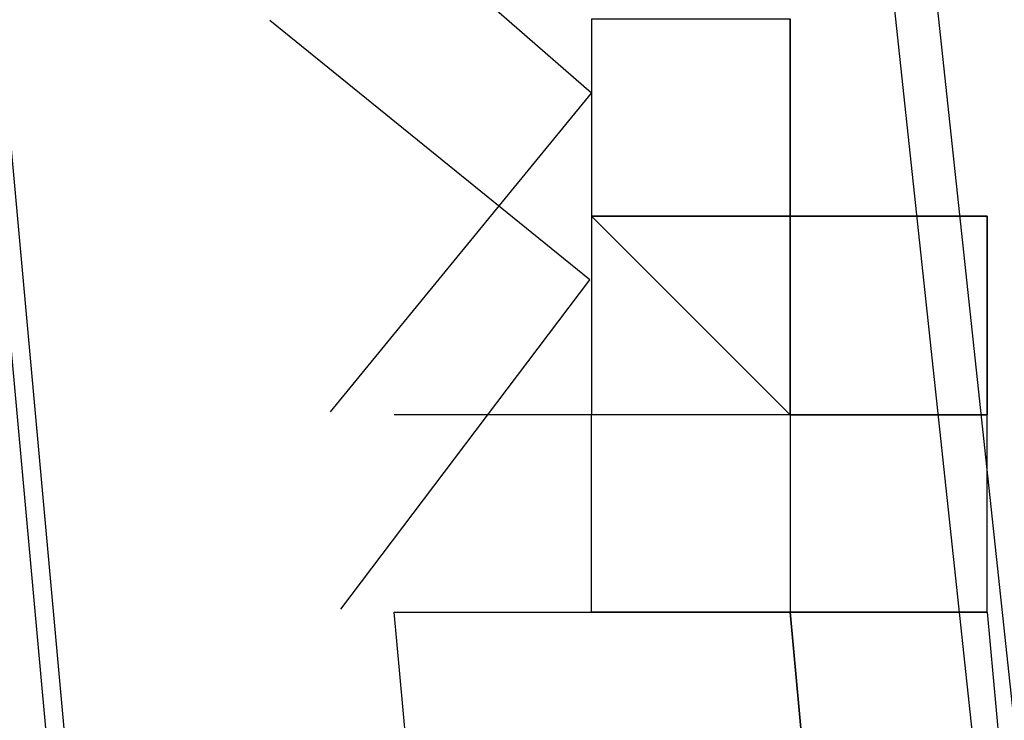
# Model space of a CAD drawing. Header units: feet. Extents: x -79 to 198, y -22 to 181.
# Tile 893 of 982: x 137.1347 to 137.2011, y 126.7838 to 126.8311. Entities that reach past the tile are written whole.
import ezdxf

# ---------------------------------------------------------------- set-up
doc = ezdxf.new("R2010")
doc.units = ezdxf.units.FT
doc.layers.add('A-LINEA', color=7, linetype='CONTINUOUS')

msp = doc.modelspace()

# ---------------------------------------------------------------- linework, layer by layer
at = {"layer": 'A-LINEA'}
for p, q in [((137.1733, 126.8311), (137.1733, 126.8178)), ((137.1733, 126.8311), (137.1733, 126.8178)), ((137.1867, 126.8311), (137.1867, 126.8178)), ((137.1867, 126.8178), (137.1867, 126.8311)), ((137.1867, 126.8178), (137.1867, 126.8311)), ((137.1867, 126.8178), (137.1867, 126.8311)), ((137.1867, 126.8311), (137.1867, 126.8178)), ((137.1867, 126.8178), (137.1867, 126.8311)), ((137.1867, 126.8178), (137.1867, 126.8311)), ((137.1867, 126.8178), (137.1867, 126.8311)), ((137.1733, 126.8178), (137.1733, 126.8178)), ((137.1733, 126.8178), (137.1733, 126.8178)), ((137.1733, 126.8178), (137.1733, 126.8178)), ((137.1733, 126.8178), (137.1733, 126.8178)), ((137.1733, 126.8178), (137.1733, 126.8044)), ((137.1733, 126.8178), (137.1733, 126.8178)), ((137.1733, 126.8178), (137.1733, 126.8178)), ((137.1733, 126.8178), (137.1733, 126.8178)), ((137.1733, 126.8178), (137.1733, 126.8178)), ((137.1733, 126.8178), (137.1733, 126.8178)), ((137.1733, 126.8178), (137.1733, 126.8178)), ((137.1867, 126.8178), (137.1733, 126.8178)), ((137.1867, 126.8178), (137.1733, 126.8178)), ((137.1733, 126.8178), (137.1733, 126.8178)), ((137.1867, 126.8044), (137.1733, 126.8178)), ((137.1733, 126.8178), (137.1733, 126.8178)), ((137.1733, 126.8178), (137.1733, 126.8178)), ((137.1733, 126.8178), (137.1867, 126.8178)), ((137.1733, 126.8178), (137.1733, 126.8178)), ((137.1733, 126.8178), (137.1733, 126.8178)), ((137.1733, 126.8178), (137.1733, 126.8178)), ((137.1733, 126.8178), (137.1733, 126.8178)), ((137.1733, 126.8178), (137.1867, 126.8178)), ((137.1733, 126.8178), (137.1867, 126.8178)), ((137.1733, 126.8178), (137.1733, 126.8178)), ((137.1733, 126.8178), (137.1733, 126.8178)), ((137.1733, 126.8178), (137.1733, 126.8178)), ((137.1867, 126.8178), (137.1733, 126.8178)), ((137.1867, 126.8178), (137.1733, 126.8178)), ((137.1733, 126.8178), (137.1733, 126.8178)), ((137.1733, 126.8178), (137.1733, 126.8178)), ((137.1867, 126.8178), (137.1733, 126.8178)), ((137.1867, 126.8178), (137.1733, 126.8178)), ((137.1733, 126.8178), (137.1733, 126.8044)), ((137.1733, 126.8178), (137.1733, 126.8044)), ((137.1733, 126.8178), (137.1733, 126.8178)), ((137.1733, 126.8178), (137.1733, 126.8178)), ((137.1733, 126.8178), (137.1733, 126.8178)), ((137.1733, 126.8178), (137.1733, 126.8178)), ((137.1733, 126.8178), (137.1733, 126.8044)), ((137.1733, 126.8178), (137.1733, 126.8178)), ((137.1733, 126.8178), (137.1733, 126.8178)), ((137.1733, 126.8178), (137.1733, 126.8178)), ((137.1733, 126.8178), (137.1733, 126.8178)), ((137.1733, 126.8178), (137.1733, 126.8178)), ((137.1733, 126.8178), (137.1733, 126.8178)), ((137.1867, 126.8178), (137.1733, 126.8178)), ((137.1867, 126.8178), (137.1733, 126.8178)), ((137.1733, 126.8178), (137.1733, 126.8178)), ((137.1867, 126.8044), (137.1733, 126.8178)), ((137.1733, 126.8178), (137.1733, 126.8178)), ((137.1733, 126.8178), (137.1733, 126.8178)), ((137.1733, 126.8178), (137.1867, 126.8178)), ((137.1733, 126.8178), (137.1733, 126.8178)), ((137.1733, 126.8178), (137.1733, 126.8178)), ((137.1733, 126.8178), (137.1733, 126.8178)), ((137.1733, 126.8178), (137.1733, 126.8178)), ((137.1733, 126.8178), (137.1867, 126.8178)), ((137.1733, 126.8178), (137.1867, 126.8178)), ((137.1733, 126.8178), (137.1733, 126.8178)), ((137.1733, 126.8178), (137.1733, 126.8178)), ((137.1733, 126.8178), (137.1733, 126.8178)), ((137.1867, 126.8178), (137.1733, 126.8178)), ((137.1867, 126.8178), (137.1733, 126.8178)), ((137.1733, 126.8178), (137.1733, 126.8178)), ((137.1733, 126.8178), (137.1733, 126.8178)), ((137.1867, 126.8178), (137.1733, 126.8178)), ((137.1867, 126.8178), (137.1733, 126.8178)), ((137.1733, 126.8178), (137.1733, 126.8044)), ((137.1733, 126.8178), (137.1733, 126.8044)), ((137.1867, 126.8178), (137.1867, 126.8178)), ((137.1867, 126.8178), (137.1867, 126.8178)), ((137.1867, 126.8178), (137.1867, 126.8178)), ((137.1867, 126.8178), (137.1867, 126.8178)), ((137.1867, 126.8178), (137.1867, 126.8178)), ((137.1867, 126.8178), (137.1867, 126.8178)), ((137.1867, 126.8178), (137.2, 126.8178)), ((137.1867, 126.8178), (137.1867, 126.8178)), ((137.1867, 126.8178), (137.1867, 126.8178)), ((137.1867, 126.8178), (137.1867, 126.8178)), ((137.1867, 126.8178), (137.1867, 126.8178)), ((137.1867, 126.8178), (137.1867, 126.8178)), ((137.1867, 126.8178), (137.1867, 126.8178)), ((137.1867, 126.8178), (137.1867, 126.8044)), ((137.1867, 126.8178), (137.1867, 126.8178)), ((137.1867, 126.8178), (137.1867, 126.8178)), ((137.1867, 126.8178), (137.1867, 126.8044)), ((137.1867, 126.8178), (137.1867, 126.8178)), ((137.1867, 126.8178), (137.1867, 126.8178)), ((137.1867, 126.8178), (137.1867, 126.8178)), ((137.1867, 126.8178), (137.1867, 126.8178)), ((137.1867, 126.8178), (137.1867, 126.8178)), ((137.1867, 126.8178), (137.1867, 126.8178)), ((137.1867, 126.8178), (137.1867, 126.8178)), ((137.1867, 126.8178), (137.1867, 126.8178)), ((137.1867, 126.8178), (137.1867, 126.8178)), ((137.1867, 126.8044), (137.1867, 126.8178)), ((137.1867, 126.8178), (137.1867, 126.8178)), ((137.1867, 126.8178), (137.2, 126.8178)), ((137.1867, 126.8044), (137.1867, 126.8178)), ((137.1867, 126.8178), (137.1867, 126.8178)), ((137.1867, 126.8178), (137.1867, 126.8178)), ((137.1867, 126.8178), (137.1867, 126.8178)), ((137.1867, 126.8178), (137.1867, 126.8178)), ((137.1867, 126.8178), (137.1867, 126.8178)), ((137.1867, 126.8178), (137.1867, 126.8178)), ((137.1867, 126.8178), (137.1867, 126.8178)), ((137.1867, 126.8178), (137.1867, 126.8044)), ((137.1867, 126.8178), (137.1867, 126.8178)), ((137.1867, 126.8178), (137.1867, 126.8178)), ((137.1867, 126.8178), (137.1867, 126.8178)), ((137.1867, 126.8178), (137.1867, 126.8178)), ((137.1867, 126.8178), (137.2, 126.8178)), ((137.1867, 126.8178), (137.1867, 126.8178)), ((137.1867, 126.8178), (137.1867, 126.8178)), ((137.1867, 126.8178), (137.1867, 126.8178)), ((137.1867, 126.8178), (137.1867, 126.8178)), ((137.1867, 126.8178), (137.1867, 126.8178)), ((137.1867, 126.8178), (137.1867, 126.8178)), ((137.1867, 126.8178), (137.1867, 126.8178)), ((137.1867, 126.8178), (137.1867, 126.8178)), ((137.1867, 126.8178), (137.1867, 126.8178)), ((137.1867, 126.8178), (137.1867, 126.8178)), ((137.1867, 126.8178), (137.1867, 126.8178)), ((137.1867, 126.8178), (137.1867, 126.8178)), ((137.1867, 126.8178), (137.1867, 126.8178)), ((137.1867, 126.8178), (137.1867, 126.8178)), ((137.1867, 126.8178), (137.2, 126.8178)), ((137.1867, 126.8178), (137.1867, 126.8178)), ((137.1867, 126.8178), (137.1867, 126.8178)), ((137.1867, 126.8178), (137.1867, 126.8178)), ((137.1867, 126.8178), (137.1867, 126.8178)), ((137.1867, 126.8178), (137.1867, 126.8178)), ((137.1867, 126.8178), (137.1867, 126.8178)), ((137.1867, 126.8178), (137.1867, 126.8044)), ((137.1867, 126.8178), (137.1867, 126.8178)), ((137.1867, 126.8178), (137.1867, 126.8178)), ((137.1867, 126.8178), (137.1867, 126.8044)), ((137.1867, 126.8178), (137.1867, 126.8178)), ((137.1867, 126.8178), (137.1867, 126.8178)), ((137.1867, 126.8178), (137.1867, 126.8178)), ((137.1867, 126.8178), (137.1867, 126.8178)), ((137.1867, 126.8178), (137.1867, 126.8178)), ((137.1867, 126.8178), (137.1867, 126.8178)), ((137.1867, 126.8178), (137.1867, 126.8178)), ((137.1867, 126.8178), (137.1867, 126.8178)), ((137.1867, 126.8178), (137.1867, 126.8178)), ((137.1867, 126.8044), (137.1867, 126.8178)), ((137.1867, 126.8178), (137.1867, 126.8178)), ((137.1867, 126.8178), (137.2, 126.8178)), ((137.1867, 126.8044), (137.1867, 126.8178)), ((137.1867, 126.8178), (137.1867, 126.8178)), ((137.1867, 126.8178), (137.1867, 126.8178)), ((137.1867, 126.8178), (137.1867, 126.8178)), ((137.1867, 126.8178), (137.1867, 126.8178)), ((137.1867, 126.8178), (137.1867, 126.8178)), ((137.1867, 126.8178), (137.1867, 126.8178)), ((137.1867, 126.8178), (137.1867, 126.8178)), ((137.1867, 126.8178), (137.1867, 126.8044)), ((137.1867, 126.8178), (137.1867, 126.8178)), ((137.1867, 126.8178), (137.1867, 126.8178)), ((137.1867, 126.8178), (137.1867, 126.8178)), ((137.1867, 126.8178), (137.1867, 126.8178)), ((137.1867, 126.8178), (137.2, 126.8178)), ((137.1867, 126.8178), (137.1867, 126.8178)), ((137.1867, 126.8178), (137.1867, 126.8178)), ((137.1867, 126.8178), (137.1867, 126.8178)), ((137.1867, 126.8178), (137.1867, 126.8178)), ((137.1867, 126.8178), (137.1867, 126.8178)), ((137.1867, 126.8178), (137.1867, 126.8178)), ((137.1867, 126.8178), (137.1867, 126.8178)), ((137.1867, 126.8178), (137.1867, 126.8178)), ((137.2, 126.8178), (137.2, 126.8178)), ((137.2, 126.8178), (137.2, 126.8044)), ((137.2, 126.8178), (137.2, 126.8178)), ((137.2, 126.8178), (137.2, 126.8178)), ((137.2, 126.8178), (137.2, 126.8178)), ((137.2, 126.8178), (137.2, 126.8178)), ((137.2, 126.8178), (137.2, 126.8178)), ((137.2, 126.8178), (137.2, 126.8178)), ((137.2, 126.8178), (137.2, 126.8178)), ((137.2, 126.8178), (137.2, 126.8178)), ((137.2, 126.8178), (137.2, 126.8178)), ((137.2, 126.8178), (137.2, 126.8178)), ((137.2, 126.8178), (137.2, 126.8178)), ((137.2, 126.8178), (137.2, 126.8178)), ((137.2, 126.8178), (137.2, 126.8178)), ((137.2, 126.8044), (137.2, 126.8178)), ((137.2, 126.8044), (137.2, 126.8178)), ((137.2, 126.8178), (137.2, 126.8178)), ((137.2, 126.8178), (137.2, 126.8178)), ((137.2, 126.8178), (137.2, 126.8178)), ((137.2, 126.8178), (137.2, 126.8178)), ((137.2, 126.8178), (137.2, 126.8178)), ((137.2, 126.8178), (137.2, 126.8178)), ((137.2, 126.8178), (137.2, 126.8178)), ((137.2, 126.8178), (137.2, 126.8178)), ((137.2, 126.8178), (137.2, 126.8178)), ((137.2, 126.8178), (137.2, 126.8178)), ((137.2, 126.8178), (137.2, 126.8178)), ((137.2, 126.8178), (137.2, 126.8178)), ((137.2, 126.8178), (137.2, 126.8178)), ((137.2, 126.8178), (137.2, 126.8178)), ((137.2, 126.8178), (137.2, 126.8044)), ((137.2, 126.8178), (137.2, 126.8178)), ((137.2, 126.8178), (137.2, 126.8178)), ((137.2, 126.8178), (137.2, 126.8178)), ((137.2, 126.8178), (137.2, 126.8178)), ((137.2, 126.8178), (137.2, 126.8178)), ((137.2, 126.8178), (137.2, 126.8178)), ((137.2, 126.8178), (137.2, 126.8178)), ((137.2, 126.8178), (137.2, 126.8178)), ((137.2, 126.8178), (137.2, 126.8178)), ((137.2, 126.8178), (137.2, 126.8178)), ((137.2, 126.8178), (137.2, 126.8178)), ((137.2, 126.8178), (137.2, 126.8178)), ((137.2, 126.8178), (137.2, 126.8178)), ((137.2, 126.8044), (137.2, 126.8178)), ((137.2, 126.8044), (137.2, 126.8178)), ((137.2, 126.8178), (137.2, 126.8178)), ((137.2, 126.8178), (137.2, 126.8178)), ((137.2, 126.8178), (137.2, 126.8178)), ((137.2, 126.8178), (137.2, 126.8178)), ((137.2, 126.8178), (137.2, 126.8178)), ((137.2, 126.8178), (137.2, 126.8178)), ((137.2, 126.8178), (137.2, 126.8178)), ((137.2, 126.8178), (137.2, 126.8178)), ((137.2, 126.8178), (137.2, 126.8178)), ((137.2, 126.8178), (137.2, 126.8178)), ((137.2, 126.8178), (137.2, 126.8178)), ((137.2, 126.8178), (137.2, 126.8178)), ((137.2, 126.8178), (137.2, 126.8178)), ((137.16, 126.8044), (137.16, 126.8044)), ((137.16, 126.8044), (137.16, 126.8044)), ((137.16, 126.8044), (137.16, 126.8044)), ((137.16, 126.8044), (137.16, 126.8044)), ((137.16, 126.8044), (137.16, 126.8044)), ((137.16, 126.8044), (137.16, 126.8044)), ((137.16, 126.8044), (137.16, 126.8044)), ((137.16, 126.8044), (137.16, 126.8044)), ((137.16, 126.8044), (137.16, 126.8044)), ((137.16, 126.8044), (137.16, 126.8044)), ((137.16, 126.8044), (137.16, 126.8044)), ((137.16, 126.8044), (137.16, 126.8044)), ((137.16, 126.8044), (137.16, 126.8044)), ((137.16, 126.8044), (137.16, 126.8044)), ((137.1733, 126.8044), (137.1733, 126.8044)), ((137.1733, 126.8044), (137.1733, 126.8044)), ((137.1733, 126.8044), (137.1733, 126.8044)), ((137.1733, 126.8044), (137.1733, 126.8044)), ((137.1733, 126.8044), (137.1733, 126.8044)), ((137.1733, 126.8044), (137.1733, 126.8044)), ((137.1733, 126.8044), (137.1733, 126.8044)), ((137.1733, 126.8044), (137.1733, 126.8044)), ((137.1733, 126.8044), (137.1733, 126.8044)), ((137.1733, 126.8044), (137.1733, 126.8044)), ((137.1733, 126.8044), (137.1733, 126.8044)), ((137.1733, 126.8044), (137.1733, 126.8044)), ((137.1733, 126.8044), (137.1733, 126.8044)), ((137.1733, 126.8044), (137.1733, 126.8044)), ((137.1733, 126.8044), (137.1733, 126.8044)), ((137.1733, 126.8044), (137.1733, 126.8044)), ((137.1733, 126.8044), (137.1733, 126.8044)), ((137.1733, 126.7911), (137.1733, 126.8044)), ((137.1733, 126.8044), (137.1733, 126.8044)), ((137.1733, 126.8044), (137.1733, 126.8044)), ((137.1733, 126.8044), (137.1733, 126.8044)), ((137.1733, 126.8044), (137.1733, 126.8044)), ((137.1733, 126.8044), (137.1733, 126.8044)), ((137.1733, 126.8044), (137.1733, 126.8044)), ((137.1733, 126.8044), (137.1733, 126.8044)), ((137.1733, 126.8044), (137.1733, 126.8044)), ((137.1733, 126.8044), (137.1733, 126.8044)), ((137.1733, 126.8044), (137.1733, 126.8044)), ((137.1733, 126.8044), (137.1733, 126.8044)), ((137.1733, 126.8044), (137.1733, 126.8044)), ((137.1733, 126.8044), (137.1733, 126.8044)), ((137.1733, 126.8044), (137.1733, 126.8044)), ((137.1733, 126.8044), (137.1733, 126.8044)), ((137.1733, 126.8044), (137.1733, 126.8044)), ((137.1733, 126.8044), (137.1733, 126.8044)), ((137.1733, 126.8044), (137.1733, 126.8044)), ((137.1733, 126.8044), (137.1733, 126.8044)), ((137.1733, 126.8044), (137.1733, 126.8044)), ((137.1733, 126.8044), (137.1733, 126.8044)), ((137.1733, 126.8044), (137.1733, 126.8044)), ((137.1733, 126.8044), (137.1733, 126.8044)), ((137.1733, 126.8044), (137.1733, 126.8044)), ((137.1733, 126.8044), (137.1733, 126.8044)), ((137.1733, 126.8044), (137.1733, 126.8044)), ((137.1733, 126.8044), (137.1733, 126.8044)), ((137.1733, 126.8044), (137.1733, 126.8044)), ((137.1733, 126.8044), (137.1733, 126.8044)), ((137.1733, 126.8044), (137.1733, 126.8044)), ((137.1733, 126.8044), (137.1733, 126.8044)), ((137.1733, 126.8044), (137.1733, 126.8044)), ((137.1733, 126.8044), (137.1733, 126.8044)), ((137.1733, 126.8044), (137.1733, 126.8044)), ((137.1733, 126.8044), (137.1733, 126.8044)), ((137.1733, 126.8044), (137.1733, 126.8044)), ((137.1733, 126.7911), (137.1733, 126.8044)), ((137.1733, 126.8044), (137.1733, 126.8044)), ((137.1733, 126.8044), (137.1733, 126.8044)), ((137.1733, 126.8044), (137.1733, 126.8044)), ((137.1733, 126.8044), (137.1733, 126.8044)), ((137.1733, 126.8044), (137.1733, 126.8044)), ((137.1733, 126.8044), (137.1733, 126.8044)), ((137.1733, 126.8044), (137.1733, 126.8044)), ((137.1733, 126.8044), (137.1733, 126.8044)), ((137.1733, 126.8044), (137.1733, 126.8044)), ((137.1733, 126.8044), (137.1733, 126.8044)), ((137.1733, 126.8044), (137.1733, 126.8044)), ((137.1733, 126.8044), (137.1733, 126.8044)), ((137.1733, 126.8044), (137.1733, 126.8044)), ((137.1733, 126.8044), (137.1733, 126.8044)), ((137.1733, 126.8044), (137.1733, 126.8044)), ((137.1733, 126.8044), (137.1733, 126.8044)), ((137.1733, 126.8044), (137.1733, 126.8044)), ((137.1733, 126.8044), (137.1733, 126.8044)), ((137.1733, 126.8044), (137.1733, 126.8044)), ((137.1867, 126.8044), (137.1867, 126.8044)), ((137.1867, 126.8044), (137.1867, 126.8044)), ((137.1867, 126.8044), (137.1867, 126.8044)), ((137.1867, 126.8044), (137.1867, 126.8044)), ((137.1867, 126.8044), (137.1867, 126.8044)), ((137.1867, 126.8044), (137.1867, 126.8044)), ((137.1867, 126.8044), (137.1867, 126.8044)), ((137.1867, 126.8044), (137.1867, 126.8044)), ((137.1867, 126.8044), (137.1867, 126.8044)), ((137.1867, 126.8044), (137.1867, 126.8044)), ((137.1867, 126.8044), (137.1867, 126.8044)), ((137.1867, 126.8044), (137.1867, 126.8044)), ((137.1867, 126.8044), (137.1867, 126.8044)), ((137.1867, 126.8044), (137.1867, 126.8044)), ((137.1867, 126.8044), (137.1867, 126.8044)), ((137.1867, 126.8044), (137.1867, 126.8044)), ((137.1867, 126.8044), (137.1867, 126.8044)), ((137.1867, 126.8044), (137.1867, 126.8044)), ((137.1867, 126.8044), (137.2, 126.8044)), ((137.1867, 126.8044), (137.1867, 126.8044)), ((137.1867, 126.8044), (137.1867, 126.8044)), ((137.1867, 126.8044), (137.1867, 126.8044)), ((137.1867, 126.8044), (137.1867, 126.8044)), ((137.1867, 126.8044), (137.1867, 126.8044)), ((137.1867, 126.8044), (137.1867, 126.8044)), ((137.1867, 126.8044), (137.1867, 126.8044)), ((137.1867, 126.8044), (137.1867, 126.8044)), ((137.1867, 126.8044), (137.1867, 126.8044)), ((137.1867, 126.8044), (137.1867, 126.8044)), ((137.1867, 126.8044), (137.1867, 126.8044)), ((137.1867, 126.8044), (137.1867, 126.8044)), ((137.1867, 126.8044), (137.1867, 126.8044)), ((137.1867, 126.8044), (137.1867, 126.8044)), ((137.1867, 126.8044), (137.1867, 126.8044)), ((137.1867, 126.8044), (137.1867, 126.8044)), ((137.2, 126.8044), (137.1867, 126.8044)), ((137.1867, 126.8044), (137.1867, 126.8044)), ((137.1867, 126.8044), (137.1867, 126.8044)), ((137.2, 126.8044), (137.1867, 126.8044)), ((137.2, 126.8044), (137.1867, 126.8044)), ((137.1867, 126.8044), (137.1867, 126.8044)), ((137.1867, 126.8044), (137.2, 126.8044)), ((137.1867, 126.8044), (137.1867, 126.7911)), ((137.1867, 126.8044), (137.1867, 126.7911)), ((137.1867, 126.8044), (137.1867, 126.8044)), ((137.1867, 126.8044), (137.1867, 126.8044)), ((137.1867, 126.8044), (137.1867, 126.8044)), ((137.1867, 126.8044), (137.1867, 126.8044)), ((137.1867, 126.8044), (137.1867, 126.8044)), ((137.1867, 126.8044), (137.1867, 126.8044)), ((137.1867, 126.8044), (137.1867, 126.8044)), ((137.1867, 126.8044), (137.1867, 126.8044)), ((137.1867, 126.8044), (137.1867, 126.8044)), ((137.1867, 126.8044), (137.1867, 126.8044)), ((137.1867, 126.8044), (137.1867, 126.8044)), ((137.1867, 126.8044), (137.1867, 126.8044)), ((137.1867, 126.8044), (137.1867, 126.8044)), ((137.1867, 126.8044), (137.1867, 126.8044)), ((137.1867, 126.8044), (137.1867, 126.8044)), ((137.1867, 126.8044), (137.1867, 126.8044)), ((137.1867, 126.8044), (137.1867, 126.8044)), ((137.1867, 126.8044), (137.1867, 126.8044)), ((137.1867, 126.8044), (137.2, 126.8044)), ((137.1867, 126.8044), (137.1867, 126.8044)), ((137.1867, 126.8044), (137.1867, 126.8044)), ((137.1867, 126.8044), (137.1867, 126.8044)), ((137.1867, 126.8044), (137.1867, 126.8044)), ((137.1867, 126.8044), (137.1867, 126.8044)), ((137.1867, 126.8044), (137.1867, 126.8044)), ((137.1867, 126.8044), (137.1867, 126.8044)), ((137.1867, 126.8044), (137.1867, 126.8044)), ((137.1867, 126.8044), (137.1867, 126.8044)), ((137.1867, 126.8044), (137.1867, 126.8044)), ((137.1867, 126.8044), (137.1867, 126.8044)), ((137.1867, 126.8044), (137.1867, 126.8044)), ((137.1867, 126.8044), (137.1867, 126.8044)), ((137.1867, 126.8044), (137.1867, 126.8044)), ((137.1867, 126.8044), (137.1867, 126.8044)), ((137.1867, 126.8044), (137.1867, 126.8044)), ((137.2, 126.8044), (137.1867, 126.8044)), ((137.1867, 126.8044), (137.1867, 126.8044)), ((137.1867, 126.8044), (137.1867, 126.8044)), ((137.2, 126.8044), (137.1867, 126.8044)), ((137.2, 126.8044), (137.1867, 126.8044)), ((137.1867, 126.8044), (137.1867, 126.8044)), ((137.1867, 126.8044), (137.2, 126.8044)), ((137.1867, 126.8044), (137.1867, 126.7911)), ((137.1867, 126.8044), (137.1867, 126.7911)), ((137.2, 126.8044), (137.2, 126.8044)), ((137.2, 126.8044), (137.2, 126.8044)), ((137.2, 126.8044), (137.2, 126.8044)), ((137.2, 126.8044), (137.2, 126.8044)), ((137.2, 126.8044), (137.2, 126.8044)), ((137.2, 126.8044), (137.2, 126.8044)), ((137.2, 126.8044), (137.2, 126.8044)), ((137.2, 126.8044), (137.2, 126.8044)), ((137.2, 126.8044), (137.2, 126.8044)), ((137.2, 126.8044), (137.2, 126.8044)), ((137.2, 126.7911), (137.2, 126.8044)), ((137.2, 126.8044), (137.2, 126.8044)), ((137.2, 126.8044), (137.2, 126.8044)), ((137.2, 126.8044), (137.2, 126.8044)), ((137.2, 126.8044), (137.2, 126.8044)), ((137.2, 126.8044), (137.2, 126.8044)), ((137.2, 126.8044), (137.2, 126.8044)), ((137.2, 126.8044), (137.2, 126.8044)), ((137.2, 126.8044), (137.2, 126.8044)), ((137.2, 126.8044), (137.2, 126.8044)), ((137.2, 126.8044), (137.2, 126.8044)), ((137.2, 126.8044), (137.2, 126.8044)), ((137.2, 126.8044), (137.2, 126.8044)), ((137.2, 126.8044), (137.2, 126.8044)), ((137.2, 126.8044), (137.2, 126.8044)), ((137.2, 126.8044), (137.2, 126.8044)), ((137.2, 126.8044), (137.2, 126.8044)), ((137.2, 126.8044), (137.2, 126.8044)), ((137.2, 126.8044), (137.2, 126.8044)), ((137.2, 126.8044), (137.2, 126.8044)), ((137.2, 126.8044), (137.2, 126.8044)), ((137.2, 126.8044), (137.2, 126.8044)), ((137.2, 126.8044), (137.2, 126.8044)), ((137.2, 126.8044), (137.2, 126.8044)), ((137.2, 126.8044), (137.2, 126.8044)), ((137.2, 126.8044), (137.2, 126.8044)), ((137.2, 126.7911), (137.2, 126.8044)), ((137.2, 126.8044), (137.2, 126.8044)), ((137.2, 126.8044), (137.2, 126.8044)), ((137.2, 126.8044), (137.2, 126.8044)), ((137.2, 126.8044), (137.2, 126.8044)), ((137.2, 126.8044), (137.2, 126.8044)), ((137.2, 126.8044), (137.2, 126.8044)), ((137.2, 126.8044), (137.2, 126.8044)), ((137.2, 126.8044), (137.2, 126.8044)), ((137.2, 126.8044), (137.2, 126.8044)), ((137.2, 126.8044), (137.2, 126.8044)), ((137.2, 126.8044), (137.2, 126.8044)), ((137.2, 126.8044), (137.2, 126.8044)), ((137.2, 126.8044), (137.2, 126.8044)), ((137.2, 126.8044), (137.2, 126.8044)), ((137.2, 126.8044), (137.2, 126.8044)), ((137.16, 126.7911), (137.16, 126.7911)), ((137.16, 126.7911), (137.16, 126.7911)), ((137.16, 126.7911), (137.16, 126.7911)), ((137.16, 126.7911), (137.16, 126.7911)), ((137.16, 126.7911), (137.16, 126.7911)), ((137.16, 126.7911), (137.16, 126.7911)), ((137.16, 126.7911), (137.16, 126.7911)), ((137.16, 126.7911), (137.16, 126.7911)), ((137.16, 126.7911), (137.16, 126.7911)), ((137.16, 126.7911), (137.16, 126.7911)), ((137.16, 126.7911), (137.16, 126.7911)), ((137.16, 126.7911), (137.16, 126.7911)), ((137.16, 126.7911), (137.16, 126.7911)), ((137.16, 126.7911), (137.16, 126.7911)), ((137.16, 126.7911), (137.16, 126.7911)), ((137.16, 126.7911), (137.16, 126.7911)), ((137.1733, 126.7911), (137.1733, 126.7911)), ((137.1733, 126.7911), (137.1733, 126.7911)), ((137.1733, 126.7911), (137.1733, 126.7911)), ((137.1733, 126.7911), (137.1733, 126.7911)), ((137.1733, 126.7911), (137.1733, 126.7911)), ((137.1733, 126.7911), (137.1733, 126.7911)), ((137.1733, 126.7911), (137.1733, 126.7911)), ((137.1733, 126.7911), (137.1733, 126.7911)), ((137.1733, 126.7911), (137.1733, 126.7911)), ((137.1733, 126.7911), (137.1733, 126.7911)), ((137.1733, 126.7911), (137.1733, 126.7911)), ((137.1867, 126.7911), (137.1733, 126.7911)), ((137.1733, 126.7911), (137.1733, 126.7911)), ((137.1733, 126.7911), (137.1733, 126.7911)), ((137.1733, 126.7911), (137.1733, 126.7911)), ((137.1733, 126.7911), (137.1733, 126.7911)), ((137.1733, 126.7911), (137.1733, 126.7911)), ((137.1733, 126.7911), (137.1733, 126.7911)), ((137.1733, 126.7911), (137.1733, 126.7911)), ((137.1733, 126.7911), (137.1733, 126.7911)), ((137.1733, 126.7911), (137.1733, 126.7911)), ((137.1733, 126.7911), (137.1733, 126.7911)), ((137.1733, 126.7911), (137.1733, 126.7911)), ((137.1867, 126.7911), (137.1733, 126.7911)), ((137.1867, 126.7911), (137.1867, 126.7911)), ((137.1867, 126.7911), (137.1867, 126.7911)), ((137.1867, 126.7911), (137.1867, 126.7911)), ((137.1867, 126.7911), (137.1867, 126.7911)), ((137.1867, 126.7911), (137.1867, 126.7911)), ((137.2, 126.7911), (137.1867, 126.7911)), ((137.1867, 126.7911), (137.1867, 126.7911)), ((137.1867, 126.7911), (137.1867, 126.7911)), ((137.1867, 126.7911), (137.1867, 126.7911)), ((137.1867, 126.7911), (137.1867, 126.7911)), ((137.1867, 126.7911), (137.1867, 126.7911)), ((137.1867, 126.7911), (137.1867, 126.7911)), ((137.1867, 126.7911), (137.1867, 126.7911)), ((137.1867, 126.7911), (137.1867, 126.7911)), ((137.1867, 126.7911), (137.1867, 126.7911)), ((137.1867, 126.7911), (137.1867, 126.7911)), ((137.1867, 126.7911), (137.1867, 126.7911)), ((137.1867, 126.7911), (137.1867, 126.7911)), ((137.1867, 126.7911), (137.1867, 126.7911)), ((137.2, 126.7911), (137.1867, 126.7911)), ((137.1867, 126.7911), (137.1867, 126.7911)), ((137.1867, 126.7911), (137.1867, 126.7911)), ((137.1867, 126.7911), (137.1867, 126.7911)), ((137.1867, 126.7911), (137.1867, 126.7911)), ((137.1867, 126.7911), (137.1867, 126.7911)), ((137.1867, 126.7911), (137.1867, 126.7911)), ((137.1867, 126.7911), (137.1867, 126.7911)), ((137.1867, 126.7911), (137.1867, 126.7911)), ((137.2, 126.7911), (137.2, 126.7911)), ((137.2, 126.7911), (137.2, 126.7911)), ((137.2, 126.7911), (137.2, 126.7911)), ((137.2, 126.7911), (137.2, 126.7911))]:
    msp.add_line(p, q, dxfattribs=at)
for points in [[(138.3067, 108.7111), (138.2133, 112.1778), (138.0667, 115.6578), (137.8533, 119.1244), (137.6, 122.5911), (137.28, 126.0578), (136.9067, 129.5244), (136.48, 132.9778), (136, 136.4178), (135.4667, 139.8578), (134.88, 143.2844)], [(138.3067, 108.7111), (138.2133, 112.1778), (138.0667, 115.6578), (137.8533, 119.1244), (137.6, 122.5911), (137.28, 126.0578), (136.9067, 129.5244), (136.48, 132.9778), (136, 136.4178), (135.4667, 139.8578), (134.88, 143.2844)], [(138.3467, 106.2578), (138.2933, 109.6444), (138.1733, 113.0311), (138.0267, 116.4044), (137.8133, 119.7778), (137.5467, 123.1511), (137.2267, 126.5244), (136.8667, 129.8844), (136.4533, 133.2444), (135.9733, 136.5911), (135.4533, 139.9378), (134.88, 143.2711)], [(138.3467, 106.2578), (138.2933, 109.6444), (138.1733, 113.0311), (138.0267, 116.4044), (137.8133, 119.7778), (137.5467, 123.1511), (137.2267, 126.5244), (136.8667, 129.8844), (136.4533, 133.2444), (135.9733, 136.5911), (135.4533, 139.9378), (134.88, 143.2711)], [(136.5733, 126.6178), (136.5333, 126.9111), (137.12, 126.9778), (137.1467, 126.6844), (136.5733, 126.6178)], [(136.5733, 126.6178), (136.5333, 126.9111), (137.12, 126.9778), (137.1467, 126.6844), (136.5733, 126.6178)], [(136.5467, 126.9111), (136.5733, 126.6178), (137.1467, 126.6711), (137.12, 126.9644), (136.5467, 126.9111)], [(136.5467, 126.9111), (136.5733, 126.6178), (137.1467, 126.6711), (137.12, 126.9644), (136.5467, 126.9111)], [(137.1557, 126.8046), (137.1733, 126.8261), (137.1523, 126.8444)], [(137.1557, 126.8046), (137.1733, 126.8261), (137.1523, 126.8444)], [(137.1564, 126.7913), (137.1732, 126.8135), (137.1516, 126.831)], [(137.1564, 126.7913), (137.1732, 126.8135), (137.1516, 126.831)], [(137.1733, 126.8311), (137.1867, 126.8311), (137.1867, 126.8178)], [(137.1733, 126.8311), (137.1867, 126.8311), (137.1867, 126.8178)], [(137.2, 126.8044), (137.2, 126.8178), (137.1867, 126.8178)], [(137.1867, 126.8178), (137.1867, 126.8178), (137.2, 126.8178)], [(137.2, 126.8044), (137.2, 126.8178), (137.1867, 126.8178)], [(137.1867, 126.8178), (137.1867, 126.8178), (137.2, 126.8178)], [(137.2, 126.8044), (137.1867, 126.8044), (137.1733, 126.8044), (137.16, 126.8044)], [(137.2, 126.8044), (137.1867, 126.8044), (137.1733, 126.8044), (137.16, 126.8044)], [(137.1733, 126.7911), (137.1867, 126.7911), (137.5467, 122.8578), (137.5333, 122.8578), (137.52, 122.8578), (137.16, 126.7911), (137.1733, 126.7911)], [(137.16, 126.7911), (137.1733, 126.7911), (137.1867, 126.7911), (137.2, 126.7911)], [(137.1733, 126.7911), (137.1867, 126.7911), (137.5467, 122.8578), (137.5333, 122.8578), (137.52, 122.8578), (137.16, 126.7911), (137.1733, 126.7911)], [(137.16, 126.7911), (137.1733, 126.7911), (137.1867, 126.7911), (137.2, 126.7911)], [(137.2, 126.7911), (137.56, 122.8711), (137.56, 122.8578), (137.5467, 122.8578), (137.1867, 126.7911), (137.2, 126.7911)], [(137.2, 126.7911), (137.56, 122.8711), (137.56, 122.8578), (137.5467, 122.8578), (137.1867, 126.7911), (137.2, 126.7911)]]:
    msp.add_lwpolyline(points, dxfattribs=at)

doc.saveas('drawing.dxf')
